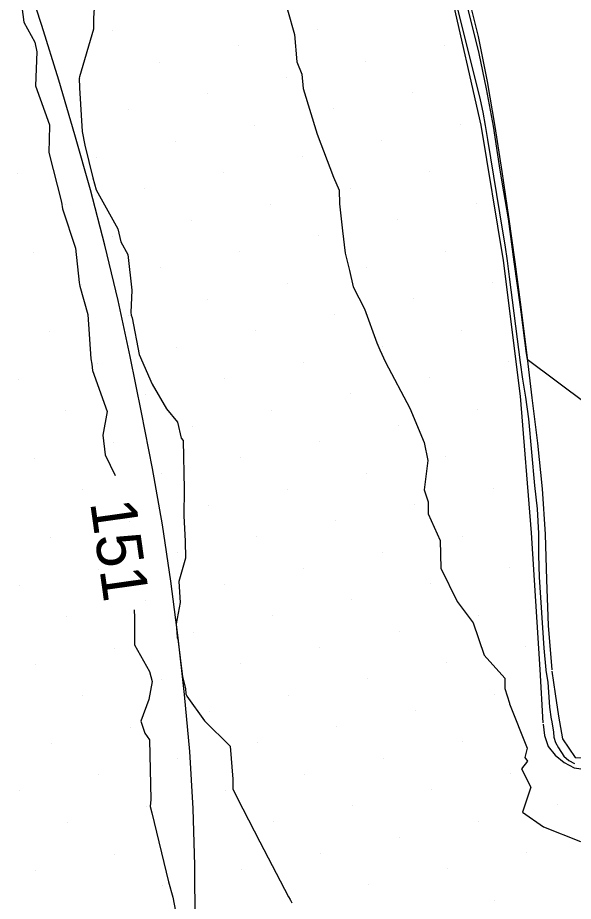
# Model space of a CAD drawing. Extents: x 2354170 to 2357230, y 866100 to 868290.
# Drawn here: x 2355337.82 to 2355362.17, y 867297.41 to 867336.1 of the extents above; entities that cross this region are included whole.
import ezdxf

# ---------------------------------------------------------------- set-up
doc = ezdxf.new("R2010")
doc.units = 0
for name, color, linetype in [('Default', 7, 'Continuous'), ('DTM Contours Minor', 7, 'Continuous'), ('Exist DTM Breakline', 7, 'Continuous'), ('Exist DTM Scan Elevation Point', 7, 'Continuous'), ('Exist Roads Curbs', 7, 'Continuous'), ('Exist Roads EOP', 7, 'Continuous')]:
    doc.layers.add(name, color=color, linetype=linetype)

msp = doc.modelspace()

# ---------------------------------------------------------------- linework, layer by layer
at = {"layer": 'Default'}
for points in [[(2355337.84, 867337.829), (2355338.092, 867335.902), (2355338.574, 867335.026), (2355338.662, 867334.615), (2355338.599, 867333.116), (2355339.208, 867331.415), (2355339.221, 867331.363), (2355339.186, 867330.204), (2355339.734, 867328.019), (2355339.79, 867327.733), (2355340.349, 867326.011), (2355340.512, 867324.506), (2355340.532, 867324.426), (2355340.543, 867324.341), (2355340.898, 867323.113), (2355341.032, 867321.165), (2355341.074, 867320.928), (2355341.105, 867320.659), (2355341.745, 867318.853), (2355341.55, 867317.824), (2355341.655, 867316.96), (2355342.098, 867316.057)], [(2355357.36, 867337.224), (2355357.731, 867335.717), (2355358.023, 867334.532), (2355358.35, 867332.989), (2355358.656, 867331.35), (2355358.921, 867329.613), (2355359.039, 867328.907), (2355359.312, 867327.299), (2355359.556, 867325.413), (2355359.821, 867323.539), (2355359.863, 867323.217), (2355360.108, 867321.404), (2355360.149, 867321.146), (2355362.751, 867319.204)], [(2355356.994, 867336.915), (2355358.08, 867332.512), (2355358.197, 867331.963), (2355358.305, 867331.381), (2355358.4, 867330.763), (2355359.069, 867326.755), (2355359.17, 867326.156), (2355359.261, 867325.454), (2355359.36, 867324.756), (2355359.844, 867321.001), (2355359.942, 867320.277), (2355360.067, 867319.494), (2355360.202, 867318.532), (2355360.464, 867315.616), (2355360.584, 867314.601), (2355360.638, 867313.514), (2355360.635, 867312.567), (2355360.67, 867311.612), (2355360.876, 867308.501), (2355360.959, 867307.55), (2355360.962, 867307.526), (2355361.047, 867307.012), (2355361.122, 867305.909), (2355361.203, 867305.382), (2355361.206, 867305.355), (2355361.297, 867304.825), (2355361.315, 867304.597), (2355361.393, 867304.373), (2355361.521, 867304.141), (2355361.758, 867303.765), (2355361.966, 867303.583), (2355362.224, 867303.444)], [(2355349.65, 867336.446), (2355349.955, 867335.365), (2355350.045, 867334.172), (2355350.264, 867333.624), (2355350.329, 867333), (2355350.949, 867331.007), (2355351.652, 867329.126), (2355351.914, 867328.548), (2355351.922, 867327.947), (2355352.046, 867326.771), (2355352.166, 867325.789), (2355352.363, 867325.031), (2355352.521, 867324.322), (2355353.021, 867323.361), (2355353.558, 867321.87), (2355353.69, 867321.557), (2355353.934, 867321.024), (2355355.002, 867319.01), (2355355.625, 867317.505), (2355355.792, 867316.709), (2355355.627, 867315.424), (2355355.807, 867314.908), (2355355.813, 867314.383), (2355356.331, 867313.211), (2355356.361, 867312.003), (2355357.081, 867310.547), (2355357.777, 867309.611), (2355358.262, 867308.192), (2355359.167, 867307.183), (2355359.163, 867306.728), (2355359.366, 867306.087), (2355359.371, 867306.066), (2355360.144, 867304.119), (2355360.04, 867303.713), (2355360.156, 867303.55), (2355359.893, 867303.211), (2355360.311, 867302.414), (2355359.947, 867301.319), (2355360.854, 867300.67), (2355362.486, 867300.032)], [(2355342.925, 867310.183), (2355342.936, 867309.834), (2355342.941, 867308.643), (2355343.598, 867307.477), (2355343.718, 867307.034), (2355343.564, 867306.253), (2355343.211, 867305.308), (2355343.39, 867304.778), (2355343.59, 867304.484), (2355343.66, 867301.866), (2355343.622, 867301.563), (2355343.695, 867301.287), (2355344.434, 867298.271), (2355344.622, 867297.594), (2355344.853, 867296.362)]]:
    msp.add_lwpolyline(points, dxfattribs=at)
at = {"layer": 'DTM Contours Minor'}
msp.add_lwpolyline([(2355341.213, 867337.193), (2355341.138, 867336.083), (2355341.137, 867335.598), (2355340.536, 867333.512), (2355340.52, 867333.45), (2355340.535, 867333.032), (2355340.648, 867331.122), (2355340.761, 867330.525), (2355341.108, 867329.088), (2355341.262, 867328.568), (2355342.213, 867326.865), (2355342.342, 867326.294), (2355342.641, 867325.736), (2355342.821, 867324.176), (2355342.782, 867323.195), (2355342.798, 867323.083), (2355342.842, 867322.965), (2355343.142, 867321.35), (2355343.707, 867320.061), (2355344.343, 867318.974), (2355344.82, 867318.397), (2355344.986, 867317.693), (2355345.068, 867317.588), (2355345.12, 867315.462), (2355345.098, 867314.297), (2355345.155, 867313.188), (2355345.169, 867312.432), (2355344.882, 867311.411), (2355344.944, 867310.496), (2355344.771, 867309.558), (2355344.811, 867308.997), (2355344.811, 867308.947), (2355344.832, 867308.909), (2355345.047, 867307.24), (2355345.172, 867306.73), (2355345.185, 867306.497), (2355345.239, 867306.4), (2355346.013, 867305.313), (2355347.133, 867304.209), (2355347.254, 867302.768), (2355347.252, 867302.342), (2355347.432, 867301.942), (2355348.43, 867300.016), (2355349.684, 867297.604), (2355349.754, 867297.486), (2355349.84, 867297.352)], dxfattribs=at)
at = {"layer": 'Exist DTM Breakline'}
msp.add_lwpolyline([(2355345.536, 867291.486), (2355345.584, 867293.985), (2355345.601, 867296.485), (2355345.579, 867298.985), (2355345.504, 867301.484), (2355345.361, 867303.98), (2355345.136, 867306.469), (2355344.849, 867308.953), (2355344.528, 867311.432), (2355344.161, 867313.905), (2355343.727, 867316.367), (2355343.245, 867318.82), (2355342.752, 867321.271), (2355342.227, 867323.715), (2355341.644, 867326.146), (2355341.005, 867328.563), (2355340.326, 867330.969), (2355339.618, 867333.367), (2355338.881, 867335.755), (2355338.109, 867338.133)], dxfattribs=at)
at = {"layer": 'Exist DTM Scan Elevation Point'}
for p, q in [((2355341.957, 867335.54), (2355341.957, 867335.54)), ((2355350.971, 867335.572), (2355350.971, 867335.572)), ((2355356.521, 867334.898), (2355356.521, 867334.898)), ((2355338.493, 867334.835), (2355338.493, 867334.835)), ((2355347.507, 867334.867), (2355347.507, 867334.867)), ((2355344.042, 867334.161), (2355344.042, 867334.161)), ((2355353.056, 867334.193), (2355353.056, 867334.193)), ((2355340.578, 867333.455), (2355340.578, 867333.455)), ((2355349.592, 867333.487), (2355349.592, 867333.487)), ((2355346.127, 867332.782), (2355346.127, 867332.782)), ((2355355.141, 867332.813), (2355355.141, 867332.813)), ((2355342.663, 867332.076), (2355342.663, 867332.076)), ((2355351.677, 867332.108), (2355351.677, 867332.108)), ((2355348.212, 867331.402), (2355348.212, 867331.402)), ((2355357.226, 867331.434), (2355357.226, 867331.434)), ((2355339.199, 867331.371), (2355339.199, 867331.371)), ((2355344.748, 867330.697), (2355344.748, 867330.697)), ((2355353.762, 867330.728), (2355353.762, 867330.728)), ((2355341.284, 867329.991), (2355341.284, 867329.991)), ((2355350.297, 867330.023), (2355350.297, 867330.023)), ((2355337.819, 867329.286), (2355337.819, 867329.286)), ((2355346.833, 867329.317), (2355346.833, 867329.317)), ((2355355.847, 867329.349), (2355355.847, 867329.349)), ((2355343.369, 867328.612), (2355343.369, 867328.612)), ((2355352.382, 867328.643), (2355352.382, 867328.643)), ((2355348.918, 867327.938), (2355348.918, 867327.938)), ((2355357.932, 867327.969), (2355357.932, 867327.969)), ((2355339.904, 867327.906), (2355339.904, 867327.906)), ((2355345.454, 867327.232), (2355345.454, 867327.232)), ((2355354.467, 867327.264), (2355354.467, 867327.264)), ((2355341.989, 867326.527), (2355341.989, 867326.527)), ((2355351.003, 867326.558), (2355351.003, 867326.558)), ((2355338.525, 867325.821), (2355338.525, 867325.821)), ((2355347.539, 867325.853), (2355347.539, 867325.853)), ((2355356.552, 867325.884), (2355356.552, 867325.884)), ((2355344.074, 867325.147), (2355344.074, 867325.147)), ((2355353.088, 867325.179), (2355353.088, 867325.179)), ((2355340.61, 867324.442), (2355340.61, 867324.442)), ((2355349.624, 867324.473), (2355349.624, 867324.473)), ((2355358.637, 867324.505), (2355358.637, 867324.505)), ((2355346.159, 867323.768), (2355346.159, 867323.768)), ((2355355.173, 867323.799), (2355355.173, 867323.799)), ((2355342.695, 867323.062), (2355342.695, 867323.062)), ((2355351.709, 867323.094), (2355351.709, 867323.094)), ((2355339.23, 867322.357), (2355339.23, 867322.357)), ((2355348.244, 867322.388), (2355348.244, 867322.388)), ((2355357.258, 867322.42), (2355357.258, 867322.42)), ((2355344.78, 867321.683), (2355344.78, 867321.683)), ((2355353.793, 867321.714), (2355353.793, 867321.714)), ((2355341.315, 867320.977), (2355341.315, 867320.977)), ((2355350.329, 867321.009), (2355350.329, 867321.009)), ((2355359.343, 867321.041), (2355359.343, 867321.041)), ((2355337.851, 867320.272), (2355337.851, 867320.272)), ((2355346.865, 867320.303), (2355346.865, 867320.303)), ((2355355.878, 867320.335), (2355355.878, 867320.335)), ((2355343.4, 867319.598), (2355343.4, 867319.598)), ((2355352.414, 867319.63), (2355352.414, 867319.63)), ((2355339.936, 867318.892), (2355339.936, 867318.892)), ((2355348.95, 867318.924), (2355348.95, 867318.924)), ((2355357.963, 867318.956), (2355357.963, 867318.956)), ((2355354.499, 867318.25), (2355354.499, 867318.25)), ((2355345.485, 867318.218), (2355345.485, 867318.218)), ((2355342.021, 867317.513), (2355342.021, 867317.513)), ((2355351.035, 867317.545), (2355351.035, 867317.545)), ((2355338.556, 867316.807), (2355338.556, 867316.807)), ((2355347.57, 867316.839), (2355347.57, 867316.839)), ((2355356.584, 867316.871), (2355356.584, 867316.871)), ((2355344.106, 867316.133), (2355344.106, 867316.133)), ((2355353.12, 867316.165), (2355353.12, 867316.165)), ((2355340.641, 867315.428), (2355340.641, 867315.428)), ((2355349.655, 867315.46), (2355349.655, 867315.46)), ((2355358.669, 867315.491), (2355358.669, 867315.491)), ((2355346.191, 867314.754), (2355346.191, 867314.754)), ((2355355.205, 867314.786), (2355355.205, 867314.786)), ((2355342.726, 867314.048), (2355342.726, 867314.048)), ((2355351.74, 867314.08), (2355351.74, 867314.08)), ((2355339.262, 867313.343), (2355339.262, 867313.343)), ((2355348.276, 867313.375), (2355348.276, 867313.375)), ((2355357.29, 867313.406), (2355357.29, 867313.406)), ((2355344.811, 867312.669), (2355344.811, 867312.669)), ((2355353.825, 867312.701), (2355353.825, 867312.701)), ((2355341.347, 867311.963), (2355341.347, 867311.963)), ((2355350.361, 867311.995), (2355350.361, 867311.995)), ((2355359.375, 867312.027), (2355359.375, 867312.027)), ((2355346.896, 867311.29), (2355346.896, 867311.29)), ((2355355.91, 867311.321), (2355355.91, 867311.321)), ((2355337.883, 867311.258), (2355337.883, 867311.258)), ((2355343.432, 867310.584), (2355343.432, 867310.584)), ((2355352.446, 867310.616), (2355352.446, 867310.616)), ((2355339.967, 867309.878), (2355339.967, 867309.878)), ((2355348.981, 867309.91), (2355348.981, 867309.91)), ((2355357.995, 867309.942), (2355357.995, 867309.942)), ((2355345.517, 867309.205), (2355345.517, 867309.205)), ((2355354.531, 867309.236), (2355354.531, 867309.236)), ((2355360.08, 867308.562), (2355360.08, 867308.562)), ((2355342.052, 867308.499), (2355342.052, 867308.499)), ((2355351.066, 867308.531), (2355351.066, 867308.531)), ((2355338.588, 867307.793), (2355338.588, 867307.793)), ((2355347.602, 867307.825), (2355347.602, 867307.825)), ((2355356.616, 867307.857), (2355356.616, 867307.857)), ((2355344.137, 867307.12), (2355344.137, 867307.12)), ((2355353.151, 867307.151), (2355353.151, 867307.151)), ((2355340.673, 867306.414), (2355340.673, 867306.414)), ((2355349.687, 867306.446), (2355349.687, 867306.446)), ((2355358.701, 867306.477), (2355358.701, 867306.477)), ((2355346.222, 867305.74), (2355346.222, 867305.74)), ((2355355.236, 867305.772), (2355355.236, 867305.772)), ((2355342.758, 867305.035), (2355342.758, 867305.035)), ((2355351.772, 867305.066), (2355351.772, 867305.066)), ((2355339.294, 867304.329), (2355339.294, 867304.329)), ((2355348.307, 867304.361), (2355348.307, 867304.361)), ((2355357.321, 867304.392), (2355357.321, 867304.392)), ((2355344.843, 867303.655), (2355344.843, 867303.655)), ((2355353.857, 867303.687), (2355353.857, 867303.687)), ((2355341.379, 867302.95), (2355341.379, 867302.95)), ((2355350.392, 867302.981), (2355350.392, 867302.981)), ((2355359.406, 867303.013), (2355359.406, 867303.013)), ((2355337.914, 867302.244), (2355337.914, 867302.244)), ((2355346.928, 867302.276), (2355346.928, 867302.276)), ((2355355.942, 867302.307), (2355355.942, 867302.307)), ((2355352.477, 867301.602), (2355352.477, 867301.602)), ((2355361.491, 867301.634), (2355361.491, 867301.634)), ((2355343.464, 867301.57), (2355343.464, 867301.57)), ((2355339.999, 867300.865), (2355339.999, 867300.865)), ((2355349.013, 867300.896), (2355349.013, 867300.896)), ((2355358.027, 867300.928), (2355358.027, 867300.928)), ((2355354.562, 867300.222), (2355354.562, 867300.222)), ((2355342.084, 867299.485), (2355342.084, 867299.485)), ((2355351.098, 867299.517), (2355351.098, 867299.517)), ((2355360.112, 867299.549), (2355360.112, 867299.549)), ((2355338.62, 867298.78), (2355338.62, 867298.78)), ((2355347.634, 867298.811), (2355347.634, 867298.811)), ((2355356.647, 867298.843), (2355356.647, 867298.843)), ((2355353.183, 867298.137), (2355353.183, 867298.137)), ((2355344.169, 867298.106), (2355344.169, 867298.106)), ((2355349.719, 867297.432), (2355349.719, 867297.432)), ((2355358.732, 867297.464), (2355358.732, 867297.464))]:
    msp.add_line(p, q, dxfattribs=at)
at = {"layer": 'Exist Roads Curbs'}
for points in [[(2355357.518, 867337.216), (2355358.002, 867335.276), (2355358.399, 867333.316), (2355358.731, 867331.344), (2355359.033, 867329.367), (2355359.323, 867327.388), (2355359.601, 867325.407), (2355359.864, 867323.425), (2355360.113, 867321.44), (2355360.356, 867319.455), (2355360.598, 867317.47), (2355360.809, 867315.481), (2355360.937, 867313.485), (2355360.99, 867311.486), (2355361.062, 867309.488), (2355361.221, 867307.543)], [(2355361.224, 867307.494), (2355361.371, 867306.505), (2355361.513, 867305.515), (2355361.692, 867304.532), (2355362.253, 867303.704), (2355363.252, 867303.702), (2355363.445, 867303.737)]]:
    msp.add_lwpolyline(points, dxfattribs=at)
at = {"layer": 'Exist Roads EOP'}
for points in [[(2355349.684, 867360.15), (2355351.682, 867354.493), (2355353.621, 867348.815), (2355355.403, 867343.086), (2355356.788, 867337.249), (2355358.112, 867331.397), (2355359.087, 867325.478), (2355359.831, 867319.525), (2355360.314, 867313.545), (2355360.698, 867307.558), (2355360.836, 867305.223)], [(2355360.841, 867305.164), (2355360.904, 867304.668), (2355361.058, 867304.195), (2355361.378, 867303.813), (2355361.765, 867303.497), (2355362.204, 867303.261), (2355362.694, 867303.181), (2355363.183, 867303.278), (2355363.636, 867303.488), (2355364.027, 867303.797), (2355364.315, 867304.204), (2355364.541, 867304.65), (2355364.613, 867304.806)]]:
    msp.add_lwpolyline(points, dxfattribs=at)

# ---------------------------------------------------------------- texts
at = {"layer": 'Default'}
msp.add_text('151', height=2, rotation=278.0149, dxfattribs=at).set_placement((2355340.992, 867314.878))

doc.saveas('drawing.dxf')
